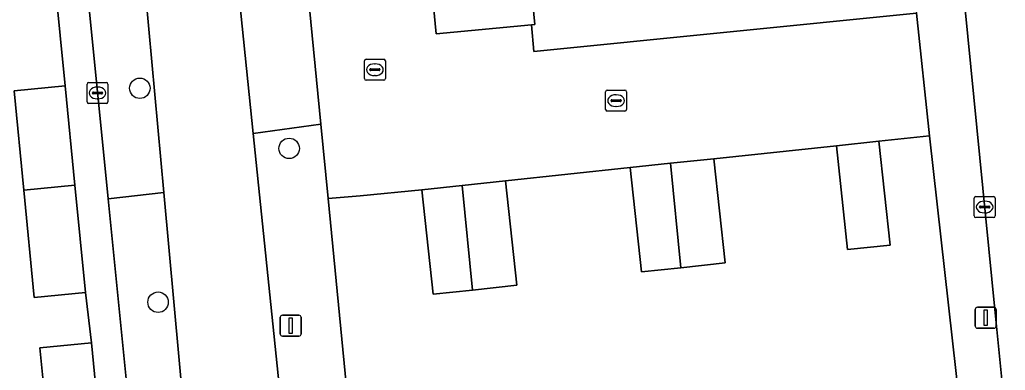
# Model space of a CAD drawing. Extents: x 158455 to 159797, y 387218 to 388672.
# Drawn here: x 159101.4 to 159148.51, y 387925.7 to 387942.43 of the extents above; entities that cross this region are included whole.
import ezdxf

# ---------------------------------------------------------------- set-up
doc = ezdxf.new("R2010")
doc.units = 0
for name, color, linetype in [('IMGEO_Boom', 7, 'Continuous'), ('IMGEO_Erf', 7, 'Continuous'), ('IMGEO_Fietspad_gesloten', 7, 'Continuous'), ('IMGEO_Groenvoorziening', 7, 'Continuous'), ('IMGEO_Kolk', 7, 'Continuous'), ('IMGEO_Lichtmast', 7, 'Continuous'), ('IMGEO_Pand', 7, 'Continuous'), ('IMGEO_Rijbaan_lokaal_open', 7, 'Continuous'), ('IMGEO_Voetpad_open', 7, 'Continuous')]:
    doc.layers.add(name, color=color, linetype=linetype)

msp = doc.modelspace()

# ---------------------------------------------------------------- linework, layer by layer
at = {"layer": 'IMGEO_Boom'}
for centre in [(159107.145, 387939.159), (159114.28, 387936.288), (159108.017, 387928.946)]:
    msp.add_circle(centre, 0.489, dxfattribs=at)
at = {"layer": 'IMGEO_Erf'}
for points in [[(159097.144, 387906.467), (159106.763, 387907.378), (159105.8, 387917.149), (159103.338, 387916.907), (159102.852, 387921.837), (159102.365, 387926.773), (159104.827, 387927.015), (159104.545, 387929.408), (159102.101, 387929.169), (159101.6, 387934.292), (159101.136, 387939.03), (159103.58, 387939.269), (159100.491, 387970.367)], [(159125.73, 387945.35), (159126.027, 387942.198), (159125.861, 387942.182), (159125.97, 387940.918), (159144.262, 387942.749)], [(159144.882, 387936.89), (159142.473, 387936.634), (159143.002, 387931.673), (159140.968, 387931.457), (159140.439, 387936.418), (159134.586, 387935.798), (159135.117, 387930.821), (159133.008, 387930.596), (159131.116, 387930.394), (159130.585, 387935.372), (159124.628, 387934.733), (159125.159, 387929.756), (159123.043, 387929.53), (159121.158, 387929.329), (159120.627, 387934.307), (159117.67, 387934.023), (159116.14, 387933.894), (159118.601, 387908.685), (159119.787, 387908.898), (159143.897, 387913.211)], [(159147.07, 387917.465), (159144.882, 387936.89)]]:
    msp.add_lwpolyline(points, dxfattribs=at)
at = {"layer": 'IMGEO_Fietspad_gesloten'}
for points in [[(159109.856, 387963.313), (159109.591, 387965.88), (159106.687, 387994.047), (159106.797, 387994.057), (159106.561, 387996.735), (159106.35, 387999.284), (159102.4, 387998.948), (159102.524, 387997.555), (159104.168, 387979.144), (159105.313, 387966.68), (159106.864, 387949.788), (159108.294, 387934.183), (159109.028, 387926.177), (159110.435, 387910.57), (159110.905, 387906.301), (159111.072, 387904.786), (159111.232, 387901.214), (159111.308, 387900.874), (159111.826, 387898.553), (159112.559, 387895.268)], [(159119.652, 387889.994), (159117.794, 387895.821), (159116.824, 387900.464), (159116.477, 387902.109), (159115.914, 387905.646), (159115.44, 387909.134), (159112.567, 387937.001), (159109.958, 387962.317), (159109.856, 387963.313)]]:
    msp.add_lwpolyline(points, dxfattribs=at)
at = {"layer": 'IMGEO_Groenvoorziening'}
for points in [[(159108.294, 387934.183), (159106.864, 387949.788), (159105.313, 387966.68), (159102.367, 387966.418), (159104.508, 387945.047), (159105.627, 387933.889)], [(159113.327, 387962.697), (159109.958, 387962.317), (159112.567, 387937.001), (159115.794, 387937.439)], [(159110.905, 387906.301), (159110.435, 387910.57), (159109.028, 387926.177), (159108.294, 387934.183), (159105.627, 387933.889), (159108.42, 387906.037)]]:
    msp.add_lwpolyline(points, close=True, dxfattribs=at)
for points in [[(159115.794, 387937.439), (159112.567, 387937.001)], [(159116.14, 387933.894), (159115.794, 387937.439)], [(159112.567, 387937.001), (159115.44, 387909.134)], [(159119.787, 387908.898), (159118.601, 387908.685), (159116.14, 387933.894)]]:
    msp.add_lwpolyline(points, dxfattribs=at)
at = {"layer": 'IMGEO_Kolk'}
for p, q in [((159117.881, 387939.619), (159117.881, 387940.471)), ((159117.956, 387940.545), (159118.808, 387940.545)), ((159118.882, 387940.471), (159118.882, 387939.619)), ((159118.14, 387940.039), (159118.14, 387940.051)), ((159118.578, 387940.002), (159118.18, 387940.002)), ((159118.183, 387940.088), (159118.581, 387940.088)), ((159118.369, 387940.325), (159118.394, 387940.325)), ((159118.624, 387940.051), (159118.624, 387940.039)), ((159118.808, 387939.545), (159117.956, 387939.545)), ((159118.392, 387939.765), (159118.367, 387939.765)), ((159104.621, 387938.508), (159104.621, 387939.36)), ((159104.696, 387939.434), (159105.548, 387939.434)), ((159105.109, 387939.214), (159105.134, 387939.214)), ((159105.622, 387939.36), (159105.622, 387938.508)), ((159129.407, 387938.142), (159129.407, 387938.994)), ((159129.482, 387939.068), (159130.334, 387939.068)), ((159130.408, 387938.994), (159130.408, 387938.142)), ((159104.88, 387938.928), (159104.88, 387938.94)), ((159105.318, 387938.891), (159104.92, 387938.891)), ((159104.923, 387938.977), (159105.321, 387938.977)), ((159105.132, 387938.654), (159105.107, 387938.654)), ((159105.364, 387938.94), (159105.364, 387938.928)), ((159129.666, 387938.562), (159129.666, 387938.574)), ((159130.104, 387938.525), (159129.706, 387938.525)), ((159129.709, 387938.611), (159130.107, 387938.611)), ((159129.895, 387938.848), (159129.92, 387938.848)), ((159130.15, 387938.574), (159130.15, 387938.562)), ((159105.548, 387938.434), (159104.696, 387938.434)), ((159130.334, 387938.068), (159129.482, 387938.068)), ((159129.918, 387938.288), (159129.893, 387938.288)), ((159147.025, 387933.065), (159147.025, 387933.917)), ((159147.1, 387933.991), (159147.952, 387933.991)), ((159148.026, 387933.917), (159148.026, 387933.065)), ((159147.284, 387933.485), (159147.284, 387933.497)), ((159147.722, 387933.448), (159147.324, 387933.448)), ((159147.327, 387933.534), (159147.725, 387933.534)), ((159147.513, 387933.771), (159147.538, 387933.771)), ((159147.768, 387933.497), (159147.768, 387933.485)), ((159147.952, 387932.991), (159147.1, 387932.991)), ((159147.536, 387933.211), (159147.511, 387933.211))]:
    msp.add_line(p, q, dxfattribs=at)
for points in [[(159117.881, 387939.619), (159117.881, 387940.471)], [(159117.956, 387940.545), (159118.808, 387940.545)], [(159118.882, 387940.471), (159118.882, 387939.619)], [(159118.808, 387939.545), (159117.956, 387939.545)], [(159104.621, 387938.508), (159104.621, 387939.36)], [(159104.696, 387939.434), (159105.548, 387939.434)], [(159105.622, 387939.36), (159105.622, 387938.508)], [(159129.407, 387938.142), (159129.407, 387938.994)], [(159129.482, 387939.068), (159130.334, 387939.068)], [(159130.408, 387938.994), (159130.408, 387938.142)], [(159105.548, 387938.434), (159104.696, 387938.434)], [(159130.334, 387938.068), (159129.482, 387938.068)], [(159147.025, 387933.065), (159147.025, 387933.917)], [(159147.1, 387933.991), (159147.952, 387933.991)], [(159148.026, 387933.917), (159148.026, 387933.065)], [(159147.952, 387932.991), (159147.1, 387932.991)]]:
    msp.add_lwpolyline(points, dxfattribs=at)
for centre, radius, start, end in [((159117.958, 387940.469), 0.0765, 91.552, 178.448), ((159117.958, 387940.469), 0.0765, 91.552, 178.448), ((159118.806, 387940.469), 0.0765, 1.552, 88.448), ((159118.806, 387940.469), 0.0765, 1.552, 88.448), ((159118.18, 387940.048), 0.0403, 85.8775, 175.7526), ((159118.177, 387940.038), 0.0366, 178.938, 274.7102), ((159118.581, 387940.045), 0.043, 264.8664, 352.4533), ((159118.585, 387940.05), 0.0386, 1.7309, 96.639), ((159117.958, 387939.621), 0.0765, 181.552, 268.448), ((159117.958, 387939.621), 0.0765, 181.552, 268.448), ((159118.806, 387939.621), 0.0765, 271.552, 358.448), ((159118.806, 387939.621), 0.0765, 271.552, 358.448), ((159104.698, 387939.358), 0.0765, 91.552, 178.448), ((159104.698, 387939.358), 0.0765, 91.552, 178.448), ((159105.546, 387939.358), 0.0765, 1.552, 88.448), ((159105.546, 387939.358), 0.0765, 1.552, 88.448), ((159129.484, 387938.992), 0.0765, 91.552, 178.448), ((159129.484, 387938.992), 0.0765, 91.552, 178.448), ((159130.332, 387938.992), 0.0765, 1.552, 88.448), ((159130.332, 387938.992), 0.0765, 1.552, 88.448), ((159104.92, 387938.937), 0.0403, 85.8775, 175.7526), ((159104.917, 387938.927), 0.0366, 178.938, 274.7102), ((159105.321, 387938.934), 0.043, 264.8664, 352.4533), ((159105.325, 387938.939), 0.0386, 1.7309, 96.639), ((159129.706, 387938.571), 0.0403, 85.8775, 175.7526), ((159129.703, 387938.561), 0.0366, 178.938, 274.7102), ((159130.107, 387938.568), 0.043, 264.8664, 352.4533), ((159130.111, 387938.573), 0.0386, 1.7309, 96.639), ((159104.698, 387938.51), 0.0765, 181.552, 268.448), ((159104.698, 387938.51), 0.0765, 181.552, 268.448), ((159105.546, 387938.51), 0.0765, 271.552, 358.448), ((159105.546, 387938.51), 0.0765, 271.552, 358.448), ((159129.484, 387938.144), 0.0765, 181.552, 268.448), ((159129.484, 387938.144), 0.0765, 181.552, 268.448), ((159130.332, 387938.144), 0.0765, 271.552, 358.448), ((159130.332, 387938.144), 0.0765, 271.552, 358.448), ((159147.102, 387933.915), 0.0765, 91.552, 178.448), ((159147.102, 387933.915), 0.0765, 91.552, 178.448), ((159147.95, 387933.915), 0.0765, 1.552, 88.448), ((159147.95, 387933.915), 0.0765, 1.552, 88.448), ((159147.324, 387933.494), 0.0403, 85.8775, 175.7526), ((159147.321, 387933.484), 0.0366, 178.938, 274.7102), ((159147.725, 387933.491), 0.043, 264.8664, 352.4533), ((159147.729, 387933.496), 0.0386, 1.7309, 96.639), ((159147.102, 387933.067), 0.0765, 181.552, 268.448), ((159147.102, 387933.067), 0.0765, 181.552, 268.448), ((159147.95, 387933.067), 0.0765, 271.552, 358.448), ((159147.95, 387933.067), 0.0765, 271.552, 358.448)]:
    msp.add_arc(centre, radius, start, end, dxfattribs=at)
for centre, major_axis, ratio, start_param, end_param in [((159118.368, 387940.045), (-0.387, 0.002), 0.722429, 4.712389, 7.853982), ((159118.393, 387940.045), (-0.39, 0.002), 0.717154, 1.570796, 4.712389), ((159105.108, 387938.934), (-0.387, 0.002), 0.722429, 4.712389, 7.853982), ((159105.133, 387938.934), (-0.39, 0.002), 0.717154, 1.570796, 4.712389), ((159129.894, 387938.568), (-0.387, 0.002), 0.722429, 4.712389, 7.853982), ((159129.919, 387938.568), (-0.39, 0.002), 0.717154, 1.570796, 4.712389), ((159147.512, 387933.491), (-0.387, 0.002), 0.722429, 4.712389, 7.853982), ((159147.537, 387933.491), (-0.39, 0.002), 0.717154, 1.570796, 4.712389)]:
    msp.add_ellipse(centre, major_axis=major_axis, ratio=ratio, start_param=start_param, end_param=end_param, dxfattribs=at)
at = {"layer": 'IMGEO_Lichtmast'}
for p, q in [((159147.179, 387928.707), (159147.969, 387928.707)), ((159147.969, 387928.707), (159147.179, 387928.707)), ((159113.859, 387927.429), (159113.859, 387928.229)), ((159113.859, 387928.229), (159113.859, 387927.429)), ((159113.959, 387928.329), (159114.749, 387928.329)), ((159114.749, 387928.329), (159113.959, 387928.329)), ((159114.849, 387928.229), (159114.849, 387927.429)), ((159114.849, 387927.429), (159114.849, 387928.229)), ((159147.079, 387927.807), (159147.079, 387928.607)), ((159147.079, 387928.607), (159147.079, 387927.807)), ((159148.069, 387928.607), (159148.069, 387927.807)), ((159148.069, 387927.807), (159148.069, 387928.607)), ((159147.969, 387927.707), (159147.179, 387927.707)), ((159147.179, 387927.707), (159147.969, 387927.707)), ((159114.749, 387927.329), (159113.959, 387927.329)), ((159113.959, 387927.329), (159114.749, 387927.329))]:
    msp.add_line(p, q, dxfattribs=at)
for points in [[(159114.279, 387928.204), (159114.429, 387928.204), (159114.429, 387927.454), (159114.279, 387927.454), (159114.279, 387928.204)], [(159147.499, 387928.582), (159147.649, 387928.582), (159147.649, 387927.832), (159147.499, 387927.832), (159147.499, 387928.582)]]:
    msp.add_lwpolyline(points, dxfattribs=at)
for centre, start, end in [((159147.179, 387928.607), 90, 180), ((159147.179, 387928.607), 90, 180), ((159147.969, 387928.607), 0, 90), ((159147.969, 387928.607), 360, 90), ((159113.959, 387928.229), 90, 180), ((159113.959, 387928.229), 90, 180), ((159114.749, 387928.229), 0, 90), ((159114.749, 387928.229), 360, 90), ((159147.179, 387927.807), 180, 270), ((159147.179, 387927.807), 180, 270), ((159147.969, 387927.807), 270, 0), ((159147.969, 387927.807), 270, 0), ((159113.959, 387927.429), 180, 270), ((159113.959, 387927.429), 180, 270), ((159114.749, 387927.429), 270, 0), ((159114.749, 387927.429), 270, 0)]:
    msp.add_arc(centre, 0.1, start, end, dxfattribs=at)
at = {"layer": 'IMGEO_Pand'}
for points in [[(159125.73, 387945.35), (159125.431, 387948.526), (159120.873, 387948.062), (159120.712, 387948.046), (159121.008, 387944.906), (159121.305, 387941.753), (159125.861, 387942.182), (159126.027, 387942.198)], [(159101.6, 387934.292), (159104.044, 387934.529), (159103.58, 387939.269), (159101.136, 387939.03)], [(159140.968, 387931.457), (159143.002, 387931.673), (159142.473, 387936.634), (159140.439, 387936.418)], [(159133.008, 387930.596), (159135.117, 387930.821), (159134.586, 387935.798), (159132.511, 387935.577)], [(159133.008, 387930.596), (159132.511, 387935.577), (159130.585, 387935.372), (159131.116, 387930.394)], [(159101.6, 387934.292), (159102.101, 387929.169), (159104.545, 387929.408), (159104.044, 387934.529)], [(159123.043, 387929.53), (159122.546, 387934.511), (159120.627, 387934.307), (159121.158, 387929.329)], [(159123.043, 387929.53), (159125.159, 387929.756), (159124.628, 387934.733), (159122.546, 387934.511)], [(159105.314, 387922.076), (159104.827, 387927.015), (159102.365, 387926.773), (159102.852, 387921.837)]]:
    msp.add_lwpolyline(points, close=True, dxfattribs=at)
at = {"layer": 'IMGEO_Rijbaan_lokaal_open'}
msp.add_lwpolyline([(159146.031, 387990.088), (159145.151, 387981.507), (159144.836, 387978.73), (159144.613, 387976.304), (159144.47, 387974.197), (159144.386, 387972.149), (159144.351, 387968.813), (159144.364, 387968.223), (159144.389, 387967.064), (159144.475, 387965.126), (159144.572, 387963.049), (159144.73, 387961.8), (159144.967, 387959.751), (159146, 387948.89), (159148.009, 387928.598), (159148.423, 387924.471), (159148.6, 387922.752), (159148.797, 387921.403), (159149.393, 387917.852), (159151.007, 387910.048), (159153.293, 387902.972)], dxfattribs=at)
at = {"layer": 'IMGEO_Voetpad_open'}
for points in [[(159100.491, 387970.367), (159103.58, 387939.269), (159104.044, 387934.529), (159104.545, 387929.408), (159104.827, 387927.015), (159105.314, 387922.076), (159105.8, 387917.149), (159106.763, 387907.378), (159107.051, 387904.143), (159107.738, 387904.229), (159111.072, 387904.786), (159110.905, 387906.301), (159108.42, 387906.037), (159105.627, 387933.889), (159104.508, 387945.047), (159102.367, 387966.418), (159101.06, 387979.46)], [(159143.692, 387969.333), (159143.743, 387968.217), (159143.963, 387963.349), (159145.802, 387943.027), (159144.242, 387942.879), (159144.262, 387942.749), (159144.882, 387936.89), (159147.07, 387917.465)], [(159113.327, 387962.697), (159115.794, 387937.439), (159116.14, 387933.894), (159117.67, 387934.023), (159120.627, 387934.307), (159122.546, 387934.511), (159124.628, 387934.733), (159130.585, 387935.372), (159132.511, 387935.577), (159134.586, 387935.798), (159140.439, 387936.418), (159142.473, 387936.634), (159144.882, 387936.89), (159144.262, 387942.749), (159125.97, 387940.918), (159125.861, 387942.182), (159121.305, 387941.753), (159121.008, 387944.906)], [(159149.393, 387917.852), (159148.797, 387921.403), (159148.6, 387922.752), (159148.423, 387924.471), (159148.009, 387928.598), (159146, 387948.89)]]:
    msp.add_lwpolyline(points, dxfattribs=at)

doc.saveas('drawing.dxf')
